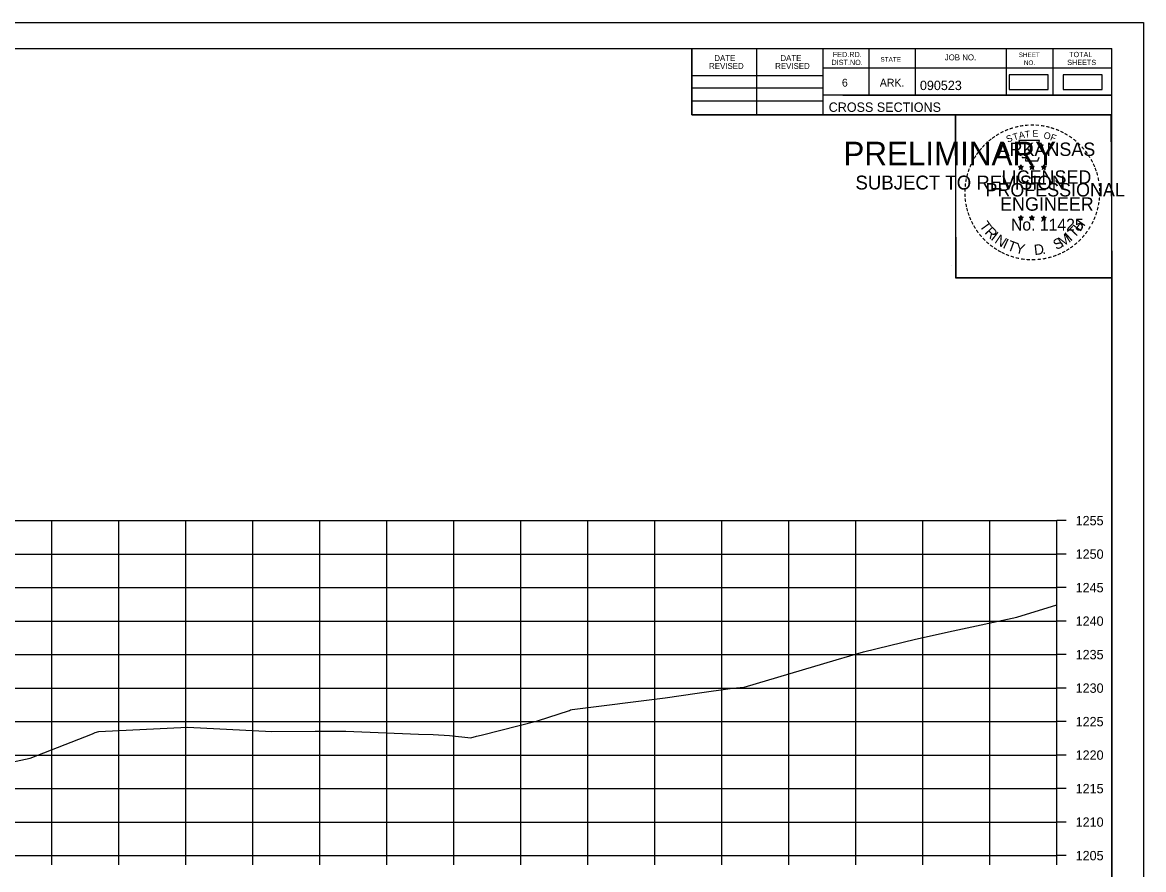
# Model space of a CAD drawing. Extents: x 1406028 to 1412453, y 321733 to 325986.
# Drawn here: x 1411778.9 to 1411946.2, y 322985.2 to 323111.6 of the extents above; entities that cross this region are included whole.
import ezdxf

# ---------------------------------------------------------------- set-up
doc = ezdxf.new("R2010")
doc.units = 0
for name, color, linetype in [('R_Alt Surface', 7, 'Continuous'), ('R_Axis', 7, 'Continuous'), ('R_Axis Annot', 7, 'Continuous'), ('R_Border', 7, 'Continuous'), ('R_Border PE', 7, 'Continuous'), ('R_Border Prem', 7, 'Continuous'), ('R_Exist Surface', 7, 'Continuous'), ('R_Fin Surface', 7, 'Continuous'), ('R_Grid', 7, 'Continuous'), ('R_No Plot', 7, 'Continuous')]:
    doc.layers.add(name, color=color, linetype=linetype)

msp = doc.modelspace()

# ---------------------------------------------------------------- linework, layer by layer
at = {"layer": 'R_Alt Surface'}
msp.add_lwpolyline([(1411926.1, 323101.6), (1411931.94, 323101.6), (1411931.94, 323103.78), (1411926.1, 323103.78)], close=True, dxfattribs=at)
at = {"layer": 'R_Axis'}
for p, q in [((1411933.24, 322987.26), (1411933.24, 323037.26)), ((1411934.64, 323037.26), (1411933.24, 323037.26)), ((1411934.64, 323032.26), (1411933.24, 323032.26)), ((1411934.64, 323027.26), (1411933.24, 323027.26)), ((1411934.64, 323022.26), (1411933.24, 323022.26)), ((1411934.64, 323017.26), (1411933.24, 323017.26)), ((1411934.64, 323012.26), (1411933.24, 323012.26)), ((1411934.64, 323007.26), (1411933.24, 323007.26)), ((1411934.64, 323002.26), (1411933.24, 323002.26)), ((1411934.64, 322997.26), (1411933.24, 322997.26)), ((1411934.64, 322992.26), (1411933.24, 322992.26)), ((1411633.24, 322987.26), (1411933.24, 322987.26)), ((1411783.24, 322985.86), (1411783.24, 322987.26)), ((1411793.24, 322985.86), (1411793.24, 322987.26)), ((1411803.24, 322985.86), (1411803.24, 322987.26)), ((1411813.24, 322985.86), (1411813.24, 322987.26)), ((1411823.24, 322985.86), (1411823.24, 322987.26)), ((1411833.24, 322985.86), (1411833.24, 322987.26)), ((1411843.24, 322985.86), (1411843.24, 322987.26)), ((1411853.24, 322985.86), (1411853.24, 322987.26)), ((1411863.24, 322985.86), (1411863.24, 322987.26)), ((1411873.24, 322985.86), (1411873.24, 322987.26)), ((1411883.24, 322985.86), (1411883.24, 322987.26)), ((1411893.24, 322985.86), (1411893.24, 322987.26)), ((1411903.24, 322985.86), (1411903.24, 322987.26)), ((1411913.24, 322985.86), (1411913.24, 322987.26)), ((1411923.24, 322985.86), (1411923.24, 322987.26)), ((1411933.24, 322985.86), (1411933.24, 322987.26)), ((1411934.64, 322987.26), (1411933.24, 322987.26))]:
    msp.add_line(p, q, dxfattribs=at)
at = {"layer": 'R_Border'}
for p, q in [((1411625.24, 323107.72), (1411941.42, 323107.72)), ((1411878.78, 323097.84), (1411878.78, 323107.72)), ((1411888.46, 323097.84), (1411888.46, 323107.72)), ((1411898.32, 323107.72), (1411898.32, 323097.84)), ((1411905.16, 323107.72), (1411905.16, 323100.78)), ((1411912.1, 323107.72), (1411912.1, 323100.78)), ((1411925.68, 323107.72), (1411925.68, 323100.78)), ((1411932.62, 323107.72), (1411932.62, 323100.78)), ((1411941.42, 322902.26), (1411941.42, 323107.72)), ((1411941.42, 323104.78), (1411898.32, 323104.78)), ((1411941.42, 323104.8), (1411941.42, 323104.8)), ((1411878.78, 323103.7), (1411898.32, 323103.7)), ((1411878.78, 323101.84), (1411898.32, 323101.84)), ((1411941.42, 323100.78), (1411898.32, 323100.78)), ((1411901.28, 323100.78), (1411941.42, 323100.78)), ((1411878.78, 323099.9), (1411898.32, 323099.9)), ((1411941.42, 323097.84), (1411878.78, 323097.84))]:
    msp.add_line(p, q, dxfattribs=at)
at = {"layer": 'R_Border PE'}
for p, q in [((1411927.51, 323090.1), (1411927.86, 323089.99)), ((1411927.51, 323090.1), (1411927.76, 323090.05)), ((1411927.51, 323090.1), (1411927.75, 323089.98)), ((1411927.64, 323089.69), (1411927.86, 323089.99)), ((1411927.64, 323089.69), (1411927.77, 323089.94)), ((1411927.64, 323089.69), (1411927.86, 323089.91)), ((1411927.86, 323090.35), (1411927.82, 323090.1)), ((1411927.86, 323089.99), (1411927.86, 323090.35)), ((1411927.86, 323090.35), (1411927.91, 323090.1)), ((1411928.2, 323090.1), (1411927.86, 323089.99)), ((1411928.07, 323089.69), (1411927.86, 323089.99)), ((1411928.07, 323089.69), (1411927.86, 323089.91)), ((1411928.2, 323090.1), (1411927.92, 323090.05)), ((1411928.07, 323089.69), (1411927.93, 323089.98)), ((1411928.2, 323090.1), (1411928, 323090)), ((1411929.18, 323090.1), (1411929.53, 323089.99)), ((1411929.18, 323090.1), (1411929.43, 323090.05)), ((1411929.18, 323090.1), (1411929.42, 323089.98)), ((1411929.31, 323089.69), (1411929.53, 323089.99)), ((1411929.31, 323089.69), (1411929.44, 323089.94)), ((1411929.31, 323089.69), (1411929.53, 323089.91)), ((1411929.53, 323090.35), (1411929.49, 323090.1)), ((1411929.53, 323089.99), (1411929.53, 323090.35)), ((1411929.53, 323090.35), (1411929.58, 323090.1)), ((1411929.87, 323090.1), (1411929.53, 323089.99)), ((1411929.74, 323089.69), (1411929.53, 323089.99)), ((1411929.74, 323089.69), (1411929.53, 323089.91)), ((1411929.87, 323090.1), (1411929.59, 323090.05)), ((1411929.74, 323089.69), (1411929.6, 323089.98)), ((1411929.87, 323090.1), (1411929.67, 323090)), ((1411930.94, 323090.09), (1411931.29, 323089.98)), ((1411930.94, 323090.09), (1411931.2, 323090.04)), ((1411930.94, 323090.09), (1411931.18, 323089.97)), ((1411931.08, 323089.68), (1411931.29, 323089.98)), ((1411931.08, 323089.68), (1411931.2, 323089.92)), ((1411931.08, 323089.68), (1411931.29, 323089.9)), ((1411931.29, 323090.34), (1411931.25, 323090.09)), ((1411931.29, 323089.98), (1411931.29, 323090.34)), ((1411931.29, 323090.34), (1411931.34, 323090.09)), ((1411931.64, 323090.09), (1411931.29, 323089.98)), ((1411931.5, 323089.68), (1411931.29, 323089.98)), ((1411931.5, 323089.68), (1411931.29, 323089.89)), ((1411931.64, 323090.09), (1411931.35, 323090.04)), ((1411931.5, 323089.68), (1411931.37, 323089.97)), ((1411931.64, 323090.09), (1411931.43, 323089.99)), ((1411927.5, 323082.53), (1411927.85, 323082.42)), ((1411927.5, 323082.53), (1411927.76, 323082.48)), ((1411927.5, 323082.53), (1411927.74, 323082.4)), ((1411927.64, 323082.12), (1411927.85, 323082.42)), ((1411927.64, 323082.12), (1411927.76, 323082.36)), ((1411927.64, 323082.12), (1411927.85, 323082.34)), ((1411927.85, 323082.78), (1411927.81, 323082.53)), ((1411927.85, 323082.42), (1411927.85, 323082.78)), ((1411927.85, 323082.78), (1411927.9, 323082.53)), ((1411928.2, 323082.53), (1411927.85, 323082.42)), ((1411928.07, 323082.12), (1411927.85, 323082.42)), ((1411928.07, 323082.12), (1411927.85, 323082.33)), ((1411928.2, 323082.53), (1411927.91, 323082.48)), ((1411928.07, 323082.12), (1411927.93, 323082.41)), ((1411928.2, 323082.53), (1411928, 323082.42)), ((1411929.17, 323082.53), (1411929.52, 323082.42)), ((1411929.17, 323082.53), (1411929.43, 323082.48)), ((1411929.17, 323082.53), (1411929.41, 323082.4)), ((1411929.31, 323082.12), (1411929.52, 323082.42)), ((1411929.31, 323082.12), (1411929.43, 323082.36)), ((1411929.31, 323082.12), (1411929.52, 323082.34)), ((1411929.52, 323082.78), (1411929.48, 323082.53)), ((1411929.52, 323082.42), (1411929.52, 323082.78)), ((1411929.52, 323082.78), (1411929.57, 323082.53)), ((1411929.87, 323082.53), (1411929.52, 323082.42)), ((1411929.74, 323082.12), (1411929.52, 323082.42)), ((1411929.74, 323082.12), (1411929.52, 323082.33)), ((1411929.87, 323082.53), (1411929.58, 323082.48)), ((1411929.74, 323082.12), (1411929.6, 323082.41)), ((1411929.87, 323082.53), (1411929.67, 323082.42)), ((1411930.94, 323082.52), (1411931.29, 323082.41)), ((1411930.94, 323082.52), (1411931.19, 323082.47)), ((1411930.94, 323082.52), (1411931.18, 323082.39)), ((1411931.07, 323082.11), (1411931.29, 323082.41)), ((1411931.07, 323082.11), (1411931.2, 323082.35)), ((1411931.07, 323082.11), (1411931.29, 323082.33)), ((1411931.29, 323082.77), (1411931.25, 323082.52)), ((1411931.29, 323082.41), (1411931.29, 323082.77)), ((1411931.29, 323082.77), (1411931.34, 323082.52)), ((1411931.64, 323082.52), (1411931.29, 323082.41)), ((1411931.5, 323082.11), (1411931.29, 323082.41)), ((1411931.5, 323082.11), (1411931.29, 323082.32)), ((1411931.64, 323082.52), (1411931.35, 323082.47)), ((1411931.5, 323082.11), (1411931.37, 323082.4)), ((1411931.64, 323082.52), (1411931.43, 323082.41))]:
    msp.add_line(p, q, dxfattribs=at)
for points in [[(1411927.55, 323093.98), (1411927.82, 323093.15)], [(1411931.06, 323093.06), (1411931.2, 323093.34), (1411930.52, 323093.32), (1411930.67, 323093.98), (1411927.55, 323093.98)], [(1411928.04, 323091.55), (1411928.04, 323091.47), (1411928.6, 323091.45), (1411928.55, 323090.98), (1411930.42, 323090.98), (1411930.62, 323091.51)], [(1411927.86, 323090.35), (1411928.07, 323089.69), (1411927.51, 323090.1), (1411928.2, 323090.1), (1411927.64, 323089.69), (1411927.86, 323090.35)], [(1411929.53, 323090.35), (1411929.74, 323089.69), (1411929.18, 323090.1), (1411929.87, 323090.1), (1411929.31, 323089.69), (1411929.53, 323090.35)], [(1411931.29, 323090.34), (1411931.5, 323089.68), (1411930.94, 323090.09), (1411931.64, 323090.09), (1411931.08, 323089.68), (1411931.29, 323090.34)], [(1411927.85, 323082.78), (1411928.07, 323082.12), (1411927.5, 323082.53), (1411928.2, 323082.53), (1411927.64, 323082.12), (1411927.85, 323082.78)], [(1411929.52, 323082.78), (1411929.74, 323082.12), (1411929.17, 323082.53), (1411929.87, 323082.53), (1411929.31, 323082.12), (1411929.52, 323082.78)], [(1411931.29, 323082.77), (1411931.5, 323082.11), (1411930.94, 323082.52), (1411931.64, 323082.52), (1411931.07, 323082.11), (1411931.29, 323082.77)]]:
    msp.add_lwpolyline(points, dxfattribs=at)
for centre, radius in [((1411927.86, 323089.99), 0.172), ((1411927.86, 323089.99), 0.145), ((1411927.86, 323089.99), 0.116), ((1411927.86, 323089.99), 0.0991), ((1411927.86, 323089.99), 0.0747), ((1411927.86, 323089.99), 0.0495), ((1411927.86, 323089.99), 0.0296), ((1411929.53, 323089.99), 0.172), ((1411929.53, 323089.99), 0.145), ((1411929.53, 323089.99), 0.116), ((1411929.53, 323089.99), 0.0991), ((1411929.53, 323089.99), 0.0747), ((1411929.53, 323089.99), 0.0495), ((1411929.53, 323089.99), 0.0296), ((1411931.29, 323089.98), 0.172), ((1411931.29, 323089.98), 0.145), ((1411931.29, 323089.98), 0.116), ((1411931.29, 323089.98), 0.0991), ((1411931.29, 323089.98), 0.0747), ((1411931.29, 323089.98), 0.0495), ((1411931.29, 323089.98), 0.0296), ((1411927.85, 323082.42), 0.172), ((1411927.85, 323082.42), 0.145), ((1411927.85, 323082.42), 0.116), ((1411927.85, 323082.42), 0.0991), ((1411927.85, 323082.42), 0.0747), ((1411927.85, 323082.42), 0.0495), ((1411927.85, 323082.42), 0.0296), ((1411929.52, 323082.42), 0.172), ((1411929.52, 323082.42), 0.145), ((1411929.52, 323082.42), 0.116), ((1411929.52, 323082.42), 0.0991), ((1411929.52, 323082.42), 0.0747), ((1411929.52, 323082.42), 0.0495), ((1411929.52, 323082.42), 0.0296), ((1411931.29, 323082.41), 0.172), ((1411931.29, 323082.41), 0.145), ((1411931.29, 323082.41), 0.116), ((1411931.29, 323082.41), 0.0991), ((1411931.29, 323082.41), 0.0747), ((1411931.29, 323082.41), 0.0495), ((1411931.29, 323082.41), 0.0296)]:
    msp.add_circle(centre, radius, dxfattribs=at)
at = {"layer": 'R_Exist Surface'}
msp.add_lwpolyline([(1411772.3, 323000.15), (1411780.02, 323001.8), (1411789.31, 323005.43), (1411789.74, 323005.62), (1411790.27, 323005.8), (1411803.48, 323006.41), (1411816.09, 323005.76), (1411822.54, 323005.82), (1411827.12, 323005.85), (1411837.98, 323005.4), (1411840.14, 323005.35), (1411842.59, 323005.18), (1411845.8, 323004.85), (1411846.62, 323005.07), (1411847.32, 323005.25), (1411855.71, 323007.39), (1411860.49, 323008.94), (1411860.68, 323009.01), (1411860.93, 323009.06), (1411874.8, 323010.81), (1411879.56, 323011.5), (1411884.83, 323012.23), (1411885.97, 323012.34), (1411886.57, 323012.42), (1411900.32, 323016.48), (1411904.36, 323017.68), (1411912.12, 323019.59), (1411917.77, 323020.8), (1411927.28, 323022.84), (1411933.24, 323024.67)], dxfattribs=at)
at = {"layer": 'R_Fin Surface'}
msp.add_lwpolyline([(1411934.19, 323101.6), (1411940.02, 323101.6), (1411940.02, 323103.79), (1411934.19, 323103.79)], close=True, dxfattribs=at)
at = {"layer": 'R_Grid'}
for p, q in [((1411633.24, 323037.26), (1411933.24, 323037.26)), ((1411783.24, 322987.26), (1411783.24, 323037.26)), ((1411793.24, 322987.26), (1411793.24, 323037.26)), ((1411803.24, 322987.26), (1411803.24, 323037.26)), ((1411813.24, 322987.26), (1411813.24, 323037.26)), ((1411823.24, 322987.26), (1411823.24, 323037.26)), ((1411833.24, 322987.26), (1411833.24, 323037.26)), ((1411843.24, 322987.26), (1411843.24, 323037.26)), ((1411853.24, 322987.26), (1411853.24, 323037.26)), ((1411863.24, 322987.26), (1411863.24, 323037.26)), ((1411873.24, 322987.26), (1411873.24, 323037.26)), ((1411883.24, 322987.26), (1411883.24, 323037.26)), ((1411893.24, 322987.26), (1411893.24, 323037.26)), ((1411903.24, 322987.26), (1411903.24, 323037.26)), ((1411913.24, 322987.26), (1411913.24, 323037.26)), ((1411923.24, 322987.26), (1411923.24, 323037.26)), ((1411933.24, 322987.26), (1411933.24, 323037.26)), ((1411633.24, 323032.26), (1411933.24, 323032.26)), ((1411633.24, 323027.26), (1411933.24, 323027.26)), ((1411633.24, 323022.26), (1411933.24, 323022.26)), ((1411633.24, 323017.26), (1411933.24, 323017.26)), ((1411633.24, 323012.26), (1411933.24, 323012.26)), ((1411633.24, 323007.26), (1411933.24, 323007.26)), ((1411633.24, 323002.26), (1411933.24, 323002.26)), ((1411633.24, 322997.26), (1411933.24, 322997.26)), ((1411633.24, 322992.26), (1411933.24, 322992.26)), ((1411633.24, 322987.26), (1411933.24, 322987.26))]:
    msp.add_line(p, q, dxfattribs=at)
at = {"layer": 'R_No Plot'}
for p, q in [((1411612.84, 323111.62), (1411946.18, 323111.62)), ((1411917.46, 323075.39), (1411917.46, 323075.39))]:
    msp.add_line(p, q, dxfattribs=at)
for points in [[(1411612.84, 323111.62), (1411946.18, 323111.62), (1411946.18, 322898.28), (1411612.84, 322898.28)], [(1411859.16, 323107.72), (1411878.78, 323107.72), (1411878.78, 323097.84), (1411894.9, 323097.84), (1411918.1, 323097.84), (1411918.1, 323073.51), (1411941.42, 323073.51), (1411941.42, 322902.26), (1411625.24, 322902.26), (1411625.24, 323107.72)], [(1411918.1, 323097.84), (1411941.3, 323097.84), (1411941.42, 323073.51), (1411918.22, 323073.51)]]:
    msp.add_lwpolyline(points, close=True, dxfattribs=at)

# ---------------------------------------------------------------- texts
at = {"layer": 'R_Axis Annot'}
for s, p in [('1255', (1411936.04, 323036.56)), ('1250', (1411936.04, 323031.56)), ('1245', (1411936.04, 323026.56)), ('1240', (1411936.04, 323021.56)), ('1235', (1411936.04, 323016.56)), ('1230', (1411936.04, 323011.56)), ('1225', (1411936.04, 323006.56)), ('1220', (1411936.04, 323001.56)), ('1215', (1411936.04, 322996.56)), ('1210', (1411936.04, 322991.56)), ('1205', (1411936.04, 322986.56))]:
    msp.add_text(s, height=1.4, dxfattribs=at).set_placement(p)
at = {"layer": 'R_Border'}
for s, height, p in [('DATE', 0.879, (1411882.12, 323105.86)), ('DATE', 0.879, (1411891.98, 323105.86)), ('DIST.NO.', 0.782, (1411899.6, 323105.26)), ('FED.RD.', 0.782, (1411899.8, 323106.44)), ('STATE', 0.684, (1411906.92, 323105.76)), ('JOB NO.', 0.879, (1411916.5, 323105.96)), ('SHEET', 0.684, (1411927.54, 323106.44)), ('NO.', 0.684, (1411928.32, 323105.26)), ('SHEETS', 0.782, (1411934.78, 323105.26)), ('TOTAL', 0.782, (1411935.06, 323106.44)), ('REVISED', 0.879, (1411881.34, 323104.68)), ('REVISED', 0.879, (1411891.2, 323104.68)), ('6', 1.17, (1411901.16, 323102.04)), ('ARK.', 1.172, (1411906.82, 323102.04)), ('090523', 1.4, (1411912.8, 323101.52)), ('CROSS SECTIONS', 1.4, (1411899.19, 323098.27))]:
    msp.add_text(s, height=height, rotation=360, dxfattribs=at).set_placement(p)
at = {"layer": 'R_Border PE'}
for s, height, rotation, p in [('-', 1.6, 24.3072, (1411925.66, 323094.84)), ('-', 1.6, 19.1761, (1411926.3, 323095.1)), ('-', 1.6, 13.6301, (1411927.05, 323095.35)), ('-', 1.6, 10.2193, (1411927.73, 323095.51)), ('-', 1.6, 5.8968, (1411928.45, 323095.62)), ('-', 1.6, 0.1862, (1411929.23, 323095.69)), ('-', 1.6, 357.743, (1411929.95, 323095.68)), ('-', 1.6, 352.1617, (1411930.69, 323095.62)), ('-', 1.6, 347.2049, (1411931.41, 323095.51)), ('-', 1.6, 342.3362, (1411932.05, 323095.35)), ('-', 1.6, 337.8551, (1411932.78, 323095.13)), ('-', 1.6, 42.9622, (1411922.95, 323092.96)), ('-', 1.6, 38.9507, (1411923.38, 323093.38)), ('-', 1.6, 36.2317, (1411923.86, 323093.75)), ('-', 1.6, 34.0636, (1411924.43, 323094.15)), ('-', 1.6, 28.7918, (1411925.03, 323094.52)), ('S', 1, 21.594, (1411925.9, 323093.66)), ('T', 1, 16.4036, (1411926.82, 323093.99)), ('A', 1, 11.2132, (1411927.64, 323094.24)), ('T', 1, 6.0228, (1411928.49, 323094.4)), ('E', 1, 0.8323, (1411929.6, 323094.51)), ('O', 1, 350.4515, (1411931.2, 323094.3)), ('F', 1, 340.0707, (1411932.16, 323094.08)), ('-', 1.6, 334.1211, (1411933.41, 323094.86)), ('-', 1.6, 329.6409, (1411933.99, 323094.57)), ('-', 1.6, 325.8627, (1411934.64, 323094.21)), ('-', 1.6, 320.5297, (1411935.25, 323093.79)), ('-', 1.6, 54.2325, (1411921.68, 323091.43)), ('-', 1.6, 50.6142, (1411922.1, 323091.99)), ('-', 1.6, 48.423, (1411922.5, 323092.48)), ('ARKANSAS', 2, 360, (1411924.4, 323091.69)), ('-', 1.6, 315.5786, (1411935.84, 323093.3)), ('-', 1.6, 309.8797, (1411936.41, 323092.75)), ('-', 1.6, 306.6522, (1411936.94, 323092.15)), ('-', 1.6, 62.8713, (1411921.04, 323090.29)), ('-', 1.6, 58.0706, (1411921.36, 323090.9)), ('-', 1.4, 303.6753, (1411937.42, 323091.58)), ('-', 1.6, 299.6684, (1411937.74, 323090.97)), ('-', 1.6, 294.6628, (1411938.07, 323090.36)), ('-', 1.6, 75.461, (1411920.37, 323088.33)), ('-', 1.6, 72.3945, (1411920.57, 323089.05)), ('-', 1.6, 67.7743, (1411920.79, 323089.68)), ('LICENSED', 2, 360, (1411925, 323087.54)), ('DWB', 0.01, 360, (1411927.84, 323089.98)), ('DWB', 0.01, 360, (1411929.51, 323089.98)), ('DWB', 0.01, 360, (1411931.28, 323089.97)), ('-', 1.6, 290.5728, (1411938.32, 323089.78)), ('-', 1.6, 285.1233, (1411938.56, 323089.2)), ('-', 1.6, 85.1863, (1411920.16, 323086.93)), ('-', 1.6, 81.2013, (1411920.24, 323087.62)), ('PROFESSIONAL', 2, 360, (1411922.58, 323085.64)), ('-', 1.6, 280.5493, (1411938.76, 323088.46)), ('-', 1.6, 276.5962, (1411938.92, 323087.69)), ('-', 1.6, 94.1959, (1411920.17, 323085.5)), ('-', 1.6, 89.0622, (1411920.14, 323086.23)), ('ENGINEER', 2, 360, (1411924.76, 323083.51)), ('-', 1.6, 263.5172, (1411939, 323085.67)), ('-', 1.6, 274.3301, (1411938.98, 323086.97)), ('-', 1.6, 269.9407, (1411939.01, 323086.34)), ('-', 1.6, 98.9479, (1411920.24, 323084.83)), ('-', 1.6, 101.7149, (1411920.38, 323084.1)), ('-', 1.6, 105.4578, (1411920.54, 323083.51)), ('-', 1.6, 255.7626, (1411938.81, 323084.34)), ('-', 1.6, 260.9953, (1411938.92, 323085.02)), ('-', 1.6, 109.0874, (1411920.76, 323082.88)), ('-', 1.6, 114.0643, (1411921.01, 323082.28)), ('No. 11425', 1.757, 360, (1411926.39, 323080.56)), ('DWB', 0.01, 360, (1411927.84, 323082.41)), ('DWB', 0.01, 360, (1411929.51, 323082.41)), ('DWB', 0.01, 360, (1411931.28, 323082.4)), ('H', 1.54, 54.6088, (1411936.73, 323080.29)), ('-', 1.6, 247.8887, (1411938.41, 323082.95)), ('-', 1.6, 252.8681, (1411938.63, 323083.62)), ('-', 1.6, 115.7289, (1411921.31, 323081.66)), ('-', 1.6, 120.4471, (1411921.67, 323081.08)), ('-', 1.6, 125.8934, (1411922.07, 323080.51)), ('T', 1.54, 306.0406, (1411921.61, 323081.25)), ('R', 1.54, 314.005, (1411922.38, 323080.21)), ('T', 1.54, 46.6444, (1411935.84, 323079.35)), ('-', 1.6, 233.8452, (1411937.35, 323080.91)), ('-', 1.6, 239.0712, (1411937.75, 323081.57)), ('-', 1.6, 244.6197, (1411938.15, 323082.32)), ('-', 1.6, 130.7181, (1411922.54, 323079.96)), ('-', 1.6, 134.2238, (1411923.05, 323079.42)), ('-', 1.6, 138.9338, (1411923.58, 323078.95)), ('I', 1.54, 321.9694, (1411923.28, 323079.27)), ('N', 1.54, 326.5002, (1411923.84, 323078.8)), ('I', 1.54, 335.3603, (1411925.05, 323078.02)), ('T', 1.54, 339.8912, (1411925.71, 323077.69)), ('S', 1.54, 26.9312, (1411933.16, 323077.62)), ('M', 1.54, 32.6563, (1411934, 323078.02)), ('I', 1.54, 42.1136, (1411935.28, 323078.87)), ('-', 1.6, 225.7653, (1411936.44, 323079.78)), ('-', 1.6, 231.2538, (1411936.92, 323080.35)), ('-', 1.6, 144.6463, (1411924.13, 323078.55)), ('-', 1.6, 148.0898, (1411924.7, 323078.18)), ('-', 1.6, 151.5704, (1411925.27, 323077.85)), ('-', 1.6, 154.6002, (1411925.8, 323077.6)), ('Y', 1.54, 347.8556, (1411926.93, 323077.24)), ('D', 1.54, 6.3969, (1411929.91, 323076.89)), ('.', 1.54, 13.7642, (1411931.11, 323077.01)), ('-', 1.6, 204.2516, (1411933.66, 323077.75)), ('-', 1.6, 207.3568, (1411934.28, 323078.07)), ('-', 1.6, 212.2491, (1411934.84, 323078.42)), ('-', 1.6, 215.7363, (1411935.37, 323078.8)), ('-', 1.6, 221.0851, (1411935.92, 323079.28)), ('-', 1.6, 158.5612, (1411926.42, 323077.35)), ('-', 1.6, 162.7983, (1411927.11, 323077.14)), ('-', 1.6, 167.5555, (1411927.82, 323076.97)), ('-', 1.6, 173.1155, (1411928.59, 323076.86)), ('-', 1.6, 176.5183, (1411929.34, 323076.81)), ('-', 1.6, 181.5918, (1411930.09, 323076.83)), ('-', 1.6, 185.8167, (1411930.9, 323076.91)), ('-', 1.6, 191.2858, (1411931.63, 323077.04)), ('-', 1.6, 195.4743, (1411932.36, 323077.24)), ('-', 1.6, 200.7184, (1411933.04, 323077.48))]:
    msp.add_text(s, height=height, rotation=rotation, dxfattribs=at).set_placement(p)
at = {"layer": 'R_Border Prem'}
for s, height, p in [('PRELIMINARY', 3.5, (1411901.38, 323090.31)), ('DWB', 0.01, (1411902.12, 323092.16)), ('SUBJECT TO REVISION', 2.0751, (1411903.18, 323086.68))]:
    msp.add_text(s, height=height, rotation=360, dxfattribs=at).set_placement(p)

doc.saveas('drawing.dxf')
